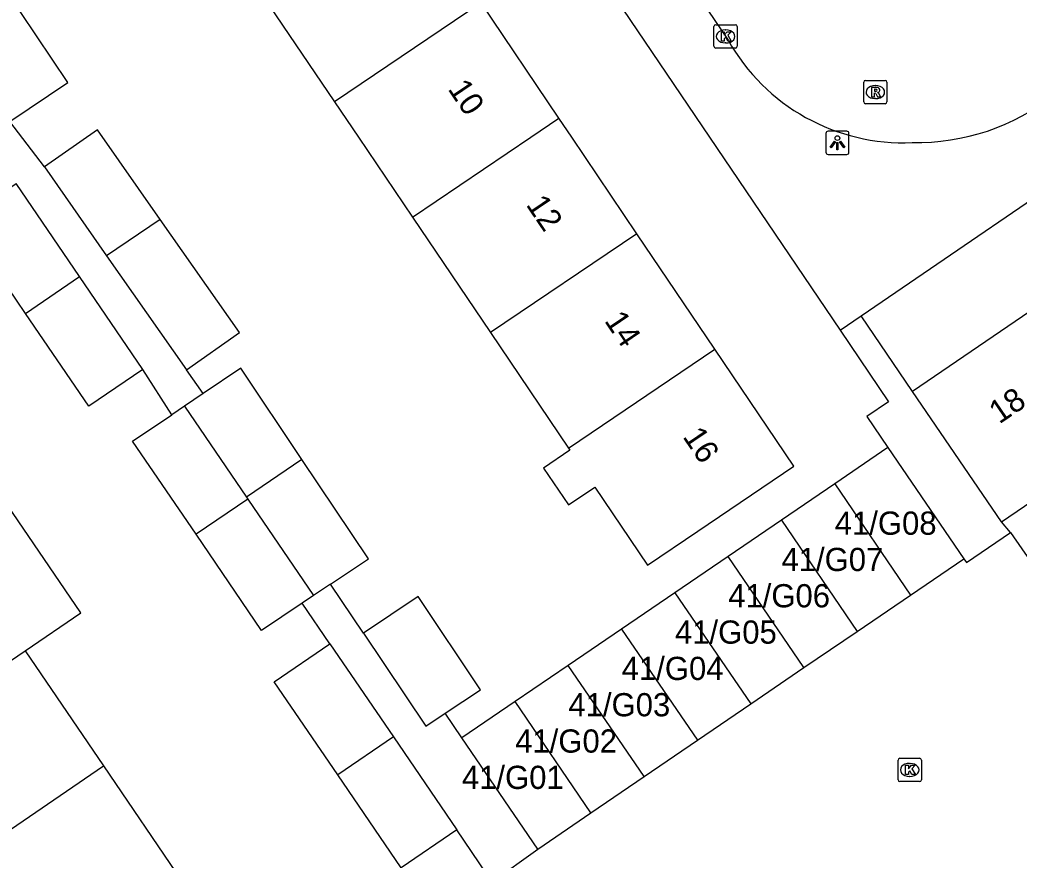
# Model space of a CAD drawing. Extents: x 160037 to 160839, y 385326 to 386441.
# Drawn here: x 160156.36 to 160199.4, y 385968.87 to 386005.05 of the extents above; entities that cross this region are included whole.
import ezdxf

# ---------------------------------------------------------------- set-up
doc = ezdxf.new("R2010")
doc.units = 0
for name, color, linetype in [('IMGEO_Kolk', 7, 'Continuous'), ('IMGEO_Lichtpunt', 7, 'Continuous'), ('IMGEO_Pand', 7, 'Continuous'), ('IMGEO_Pand_nummerreeks', 7, 'Continuous'), ('IMGEO_Rijbaan_lokaal_open', 7, 'Continuous'), ('IMGEO_Rioolput', 7, 'Continuous'), ('IMGEO_Voetpad_open', 7, 'Continuous')]:
    doc.layers.add(name, color=color, linetype=linetype)

msp = doc.modelspace()

# ---------------------------------------------------------------- linework, layer by layer
at = {"layer": 'IMGEO_Kolk'}
for p, q in [((160186.329, 386004.846), (160187.181, 386004.846)), ((160186.254, 386003.92), (160186.254, 386004.772)), ((160186.742, 386004.626), (160186.767, 386004.626)), ((160187.255, 386004.772), (160187.255, 386003.92)), ((160186.765, 386004.066), (160186.74, 386004.066)), ((160187.181, 386003.846), (160186.329, 386003.846)), ((160194.187, 385972.322), (160194.187, 385973.174)), ((160194.262, 385973.248), (160195.114, 385973.248)), ((160194.675, 385973.028), (160194.7, 385973.028)), ((160195.188, 385973.174), (160195.188, 385972.322)), ((160195.114, 385972.248), (160194.262, 385972.248)), ((160194.698, 385972.468), (160194.673, 385972.468))]:
    msp.add_line(p, q, dxfattribs=at)
for points in [[(160186.329, 386004.846), (160187.181, 386004.846)], [(160186.254, 386003.92), (160186.254, 386004.772)], [(160186.575, 386004.546), (160186.698, 386004.546), (160186.698, 386004.395), (160186.828, 386004.546), (160186.992, 386004.546), (160186.846, 386004.395), (160186.999, 386004.146), (160186.847, 386004.146), (160186.762, 386004.31), (160186.698, 386004.243), (160186.698, 386004.146), (160186.575, 386004.146), (160186.575, 386004.546)], [(160187.255, 386004.772), (160187.255, 386003.92)], [(160187.181, 386003.846), (160186.329, 386003.846)], [(160194.187, 385972.322), (160194.187, 385973.174)], [(160194.262, 385973.248), (160195.114, 385973.248)], [(160194.508, 385972.948), (160194.631, 385972.948), (160194.631, 385972.797), (160194.761, 385972.948), (160194.925, 385972.948), (160194.779, 385972.797), (160194.932, 385972.548), (160194.78, 385972.548), (160194.695, 385972.712), (160194.631, 385972.645), (160194.631, 385972.548), (160194.508, 385972.548), (160194.508, 385972.948)], [(160195.188, 385973.174), (160195.188, 385972.322)], [(160195.114, 385972.248), (160194.262, 385972.248)]]:
    msp.add_lwpolyline(points, dxfattribs=at)
for centre, start, end in [((160186.331, 386004.77), 91.552, 178.448), ((160186.331, 386004.77), 91.552, 178.448), ((160187.179, 386004.77), 1.552, 88.448), ((160187.179, 386004.77), 1.552, 88.448), ((160186.331, 386003.922), 181.552, 268.448), ((160186.331, 386003.922), 181.552, 268.448), ((160187.179, 386003.922), 271.552, 358.448), ((160187.179, 386003.922), 271.552, 358.448), ((160194.264, 385973.172), 91.552, 178.448), ((160194.264, 385973.172), 91.552, 178.448), ((160195.112, 385973.172), 1.552, 88.448), ((160195.112, 385973.172), 1.552, 88.448), ((160194.264, 385972.324), 181.552, 268.448), ((160194.264, 385972.324), 181.552, 268.448), ((160195.112, 385972.324), 271.552, 358.448), ((160195.112, 385972.324), 271.552, 358.448)]:
    msp.add_arc(centre, 0.0765, start, end, dxfattribs=at)
for centre, major_axis, ratio, start_param, end_param in [((160186.741, 386004.346), (-0.387, 0.002), 0.722429, 4.712389, 7.853982), ((160186.766, 386004.346), (-0.39, 0.002), 0.717154, 1.570796, 4.712389), ((160194.674, 385972.748), (-0.387, 0.002), 0.722429, 4.712389, 7.853982), ((160194.699, 385972.748), (-0.39, 0.002), 0.717154, 1.570796, 4.712389)]:
    msp.add_ellipse(centre, major_axis=major_axis, ratio=ratio, start_param=start_param, end_param=end_param, dxfattribs=at)
at = {"layer": 'IMGEO_Lichtpunt'}
for p, q in [((160191.074, 386000.167), (160191.074, 385999.36)), ((160191.074, 386000.167), (160191.074, 385999.36)), ((160191.976, 386000.262), (160191.168, 386000.262)), ((160191.976, 386000.262), (160191.168, 386000.262)), ((160192.07, 385999.36), (160192.07, 386000.167)), ((160192.07, 385999.36), (160192.07, 386000.167)), ((160191.168, 385999.266), (160191.976, 385999.266)), ((160191.168, 385999.266), (160191.976, 385999.266))]:
    msp.add_line(p, q, dxfattribs=at)
for points in [[(160191.448, 385999.831), (160191.487, 385999.803), (160191.299, 385999.541), (160191.261, 385999.568), (160191.448, 385999.831)], [(160191.55, 385999.783), (160191.597, 385999.783), (160191.597, 385999.461), (160191.55, 385999.461), (160191.55, 385999.783)], [(160191.66, 385999.803), (160191.698, 385999.83), (160191.885, 385999.568), (160191.846, 385999.54), (160191.66, 385999.803)]]:
    msp.add_lwpolyline(points, dxfattribs=at)
msp.add_circle((160191.573, 385999.965), 0.0994, dxfattribs=at)
for centre, start, end in [((160191.168, 386000.167), 90, 180), ((160191.168, 386000.167), 90, 180), ((160191.976, 386000.167), 0, 90), ((160191.976, 386000.167), 0, 90), ((160191.168, 385999.36), 180, 270), ((160191.168, 385999.36), 180, 270), ((160191.976, 385999.36), 270, 0), ((160191.976, 385999.36), 270, 360)]:
    msp.add_arc(centre, 0.0946, start, end, dxfattribs=at)
at = {"layer": 'IMGEO_Pand'}
for points in [[(160155.924, 386000.678), (160158.424, 386002.367), (160155.713, 386006.402)], [(160166.553, 386006.501), (160169.911, 386001.529)], [(160176.218, 386005.79), (160169.911, 386001.529)], [(160179.576, 386000.818), (160176.218, 386005.79)], [(160169.911, 386001.529), (160170.944, 386000), (160173.269, 385996.558)], [(160173.269, 385996.558), (160178.365, 386000), (160179.576, 386000.818)], [(160182.935, 385995.846), (160180.129, 386000), (160179.576, 386000.818)], [(160162.401, 385996.459), (160159.696, 386000.324), (160157.409, 385998.723)], [(160157.409, 385998.723), (160160.088, 385994.896)], [(160156.6, 385992.416), (160153.867, 385996.425), (160156.193, 385998.01)], [(160158.926, 385994.001), (160156.193, 385998.01)], [(160162.401, 385996.459), (160160.088, 385994.896)], [(160163.524, 385989.987), (160165.811, 385991.588), (160162.401, 385996.459)], [(160173.269, 385996.558), (160176.627, 385991.585)], [(160182.935, 385995.846), (160176.627, 385991.585)], [(160186.293, 385990.874), (160182.935, 385995.846)], [(160160.088, 385994.896), (160163.524, 385989.987)], [(160156.6, 385992.416), (160158.926, 385994.001)], [(160161.653, 385990), (160158.926, 385994.001)], [(160161.653, 385990), (160159.328, 385988.415), (160156.6, 385992.416)], [(160199.858, 385992.49), (160194.814, 385989.051)], [(160176.627, 385991.585), (160179.985, 385986.613)], [(160179.985, 385986.613), (160180.048, 385986.52), (160178.914, 385985.753), (160179.989, 385984.162), (160181.123, 385984.928), (160183.391, 385981.57), (160185.556, 385983.033), (160189.699, 385985.831), (160186.293, 385990.874)], [(160179.985, 385986.613), (160186.293, 385990.874)], [(160168.505, 385986.121), (160165.866, 385990.052), (160164.247, 385988.964)], [(160164.247, 385988.964), (160163.44, 385988.422)], [(160198.644, 385983.433), (160194.814, 385989.051)], [(160163.94, 385982.898), (160161.208, 385986.906), (160162.893, 385988.051)], [(160163.44, 385988.422), (160162.893, 385988.051)], [(160163.44, 385988.422), (160166.111, 385984.504)], [(160198.644, 385983.433), (160203.688, 385986.872)], [(160193.748, 385986.64), (160191.454, 385985.076)], [(160193.748, 385986.64), (160197.016, 385981.848)], [(160168.505, 385986.121), (160166.111, 385984.504)], [(160169.738, 385980.746), (160171.376, 385981.846), (160168.505, 385986.121)], [(160191.454, 385985.076), (160189.159, 385983.511)], [(160191.454, 385985.076), (160194.721, 385980.283)], [(160156.574, 385977.876), (160158.983, 385979.518), (160155.603, 385984.476), (160153.194, 385982.834)], [(160166.17, 385984.417), (160163.94, 385982.898)], [(160166.111, 385984.504), (160166.17, 385984.417)], [(160166.17, 385984.417), (160169.007, 385980.255)], [(160189.159, 385983.511), (160186.864, 385981.947)], [(160189.159, 385983.511), (160192.426, 385978.718)], [(160168.519, 385979.928), (160166.766, 385978.752), (160163.94, 385982.898)], [(160186.864, 385981.947), (160184.569, 385980.382)], [(160190.132, 385977.154), (160186.864, 385981.947)], [(160194.721, 385980.283), (160197.016, 385981.848)], [(160169.738, 385980.746), (160169.007, 385980.255)], [(160184.569, 385980.382), (160182.275, 385978.818)], [(160184.569, 385980.382), (160187.837, 385975.589)], [(160192.426, 385978.718), (160194.721, 385980.283)], [(160169.007, 385980.255), (160168.519, 385979.928)], [(160174.68, 385975.189), (160176.195, 385976.199), (160173.517, 385980.217), (160171.159, 385978.645)], [(160171.159, 385978.645), (160173.837, 385974.627), (160174.68, 385975.189)], [(160182.275, 385978.818), (160179.98, 385977.253)], [(160182.275, 385978.818), (160185.542, 385974.024)], [(160190.132, 385977.154), (160192.426, 385978.718)], [(160170.043, 385972.536), (160167.312, 385976.543), (160169.711, 385978.178)], [(160169.711, 385978.178), (160172.442, 385974.171)], [(160149.914, 385973.337), (160156.574, 385977.876)], [(160156.574, 385977.876), (160159.953, 385972.919)], [(160179.98, 385977.253), (160177.685, 385975.689)], [(160183.248, 385972.46), (160179.98, 385977.253)], [(160187.837, 385975.589), (160190.132, 385977.154)], [(160177.685, 385975.689), (160175.39, 385974.124)], [(160180.954, 385970.895), (160177.685, 385975.689)], [(160185.542, 385974.024), (160187.837, 385975.589)], [(160172.442, 385974.171), (160170.043, 385972.536)], [(160172.442, 385974.171), (160175.171, 385970.168)], [(160178.659, 385969.33), (160175.39, 385974.124)], [(160183.248, 385972.46), (160185.542, 385974.024)], [(160153.293, 385968.379), (160159.953, 385972.919)], [(160159.953, 385972.919), (160163.332, 385967.961)], [(160175.171, 385970.168), (160172.772, 385968.533), (160170.043, 385972.536)], [(160180.954, 385970.895), (160183.248, 385972.46)], [(160178.659, 385969.33), (160180.954, 385970.895)]]:
    msp.add_lwpolyline(points, dxfattribs=at)
at = {"layer": 'IMGEO_Rijbaan_lokaal_open'}
for points in [[(160169.622, 386029.641), (160186.862, 386004.189)], [(160197.016, 385981.848), (160197.128, 385981.683), (160199.027, 385982.972)], [(160199.027, 385982.972), (160204.67, 385974.849)], [(160176.694, 385967.933), (160178.659, 385969.33)]]:
    msp.add_lwpolyline(points, dxfattribs=at)
for centre, radius, start, end in [((160194.409, 386008.415), 8.65, 209.2477, 272.5634), ((160194.968, 386009.447), 9.675, 268.9793, 307.9579)]:
    msp.add_arc(centre, radius, start, end, dxfattribs=at)
at = {"layer": 'IMGEO_Rioolput'}
for p, q in [((160192.705, 386001.522), (160192.705, 386002.374)), ((160192.78, 386002.448), (160193.632, 386002.448)), ((160193.193, 386002.228), (160193.218, 386002.228)), ((160193.706, 386002.374), (160193.706, 386001.522)), ((160193.632, 386001.448), (160192.78, 386001.448)), ((160193.216, 386001.668), (160193.191, 386001.668))]:
    msp.add_line(p, q, dxfattribs=at)
for points in [[(160192.705, 386001.522), (160192.705, 386002.374)], [(160192.78, 386002.448), (160193.632, 386002.448)], [(160193.706, 386002.374), (160193.706, 386001.522)], [(160193.294, 386002.146), (160193.042, 386002.148), (160193.042, 386001.748)], [(160193.042, 386001.748), (160193.166, 386001.748), (160193.166, 386001.91), (160193.177, 386001.91)], [(160193.22, 386002.067), (160193.166, 386002.067), (160193.166, 386001.986)], [(160193.166, 386001.986), (160193.218, 386001.986)], [(160193.224, 386001.881), (160193.295, 386001.748), (160193.435, 386001.748), (160193.37, 386001.874)], [(160193.632, 386001.448), (160192.78, 386001.448)]]:
    msp.add_lwpolyline(points, dxfattribs=at)
for centre, radius, start, end in [((160192.782, 386002.372), 0.0765, 91.552, 178.448), ((160192.782, 386002.372), 0.0765, 91.552, 178.448), ((160193.63, 386002.372), 0.0765, 1.552, 88.448), ((160193.63, 386002.372), 0.0765, 1.552, 88.448), ((160193.176, 386001.857), 0.0533, 26.0293, 88.6989), ((160193.202, 386002.175), 0.19, 274.7715, 282.9687), ((160193.226, 386001.971), 0.0964, 77.0061, 93.1865), ((160193.24, 386002.028), 0.0378, 276.6634, 79.6772), ((160193.293, 386002.036), 0.109, 350.3612, 89.416), ((160193.291, 386002.036), 0.112, 277.5842, 350.9817), ((160193.275, 386001.821), 0.108, 29.5134, 73.7905), ((160192.782, 386001.524), 0.0765, 181.552, 268.448), ((160192.782, 386001.524), 0.0765, 181.552, 268.448), ((160193.63, 386001.524), 0.0765, 271.552, 358.448), ((160193.63, 386001.524), 0.0765, 271.552, 358.448)]:
    msp.add_arc(centre, radius, start, end, dxfattribs=at)
for centre, major_axis, ratio, start_param, end_param in [((160193.192, 386001.948), (-0.387, 0.002), 0.722429, 4.712389, 7.853982), ((160193.217, 386001.948), (-0.39, 0.002), 0.717154, 1.570796, 4.712389)]:
    msp.add_ellipse(centre, major_axis=major_axis, ratio=ratio, start_param=start_param, end_param=end_param, dxfattribs=at)
at = {"layer": 'IMGEO_Voetpad_open'}
for points in [[(160167.418, 386027.548), (160186.061, 386000), (160191.684, 385991.692)], [(160192.591, 385992.311), (160203.867, 386000), (160238.441, 386023.576)], [(160157.409, 385998.723), (160155.924, 386000.678)], [(160191.684, 385991.692), (160192.591, 385992.311)], [(160194.814, 385989.051), (160192.591, 385992.311)], [(160191.684, 385991.692), (160193.776, 385988.602), (160192.842, 385987.969), (160193.748, 385986.64)], [(160162.893, 385988.051), (160161.653, 385990)], [(160164.247, 385988.964), (160163.524, 385989.987)], [(160199.027, 385982.972), (160198.644, 385983.433)], [(160171.159, 385978.645), (160169.738, 385980.746)], [(160169.711, 385978.178), (160168.519, 385979.928)], [(160175.39, 385974.124), (160174.68, 385975.189)], [(160176.47, 385968.262), (160175.171, 385970.168)]]:
    msp.add_lwpolyline(points, dxfattribs=at)

# ---------------------------------------------------------------- texts
at = {"layer": 'IMGEO_Pand_nummerreeks'}
for s, rotation, p in [('10', 304.0355, (160174.764, 386002.082)), ('12', 304.0358, (160178.132, 385997.096)), ('14', 304.0358, (160181.507, 385992.098)), ('18', 34.2844, (160198.546, 385987.625)), ('16', 304.0335, (160184.882, 385987.103))]:
    msp.add_text(s, height=1, rotation=rotation, dxfattribs=at).set_placement(p)
for s, p in [('41/G08', (160191.458, 385982.879)), ('41/G07', (160189.163, 385981.315)), ('41/G06', (160186.868, 385979.751)), ('41/G05', (160184.574, 385978.186)), ('41/G04', (160182.279, 385976.621)), ('41/G03', (160179.984, 385975.057)), ('41/G02', (160177.69, 385973.493)), ('41/G01', (160175.395, 385971.928))]:
    msp.add_text(s, height=1, dxfattribs=at).set_placement(p)

doc.saveas('drawing.dxf')
